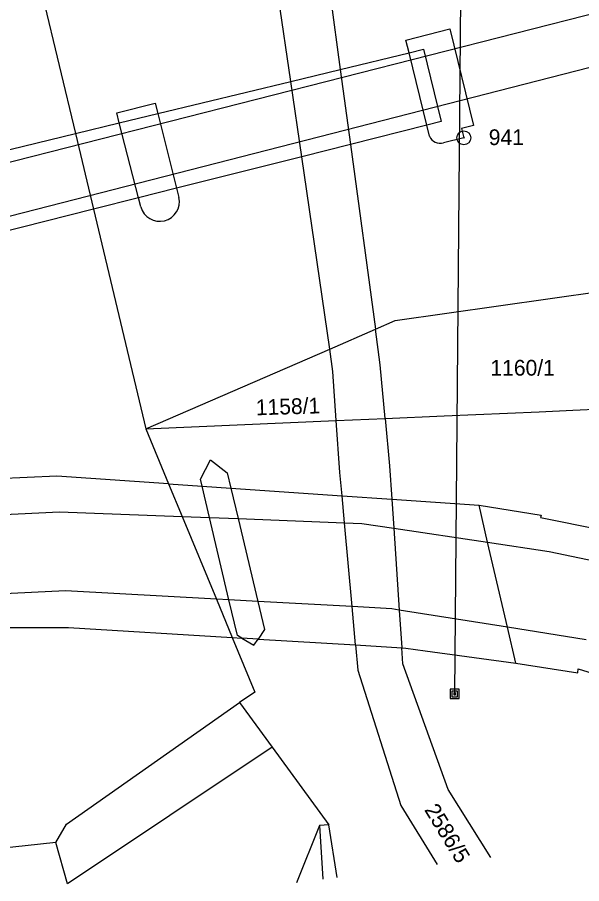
# Model space of a CAD drawing. Extents: x -825057 to -819383, y -1071633 to -1067888.
# Drawn here: x -820385.6 to -820324.7, y -1069652.2 to -1069558.7 of the extents above; entities that cross this region are included whole.
import ezdxf

# ---------------------------------------------------------------- set-up
doc = ezdxf.new("R2010")
doc.units = 0
for name, color, linetype in [('Vrstva 1', 7, 'Continuous'), ('Vrstva 10', 7, 'Continuous'), ('Vrstva 12', 7, 'Continuous'), ('Vrstva 17', 7, 'Continuous'), ('Vrstva 18', 7, 'Continuous'), ('Vrstva 24', 7, 'Continuous'), ('Vrstva 26', 7, 'Continuous'), ('Vrstva 4', 7, 'Continuous')]:
    doc.layers.add(name, color=color, linetype=linetype)

msp = doc.modelspace()

# ---------------------------------------------------------------- linework, layer by layer
at = {"layer": 'Vrstva 1'}
for p, q in [((-820383.05, -1069555.68), (-820379.33, -1069571.23)), ((-820379.33, -1069571.23), (-820377.38, -1069579.39)), ((-820377.38, -1069579.39), (-820371.71, -1069603.12)), ((-820344.82, -1069591.42), (-820319.85, -1069587.87)), ((-820346.95, -1069592.35), (-820344.82, -1069591.42)), ((-820351.88, -1069594.49), (-820346.95, -1069592.35)), ((-820371.71, -1069603.12), (-820351.88, -1069594.49)), ((-820351.53, -1069596.92), (-820351.88, -1069594.49)), ((-820351.17, -1069602.22), (-820351.53, -1069596.92)), ((-820345.9, -1069601.98), (-820339.53, -1069601.7)), ((-820339.53, -1069601.7), (-820329.26, -1069601.25)), ((-820329.26, -1069601.25), (-820325.64, -1069601.09)), ((-820325.64, -1069601.09), (-820322.33, -1069600.95)), ((-820371.71, -1069603.12), (-820351.17, -1069602.22)), ((-820351.17, -1069602.22), (-820345.9, -1069601.98)), ((-820371.71, -1069603.12), (-820369.26, -1069609.05)), ((-820369.26, -1069609.05), (-820367.8, -1069612.57)), ((-820367.8, -1069612.57), (-820364.1, -1069621.49)), ((-820364.1, -1069621.49), (-820362.39, -1069625.64)), ((-820362.39, -1069625.64), (-820359.95, -1069631.52)), ((-820362.39, -1069625.64), (-820361.37, -1069625.7)), ((-820361.37, -1069625.7), (-820360.06, -1069626.46)), ((-820360.06, -1069626.46), (-820359.61, -1069625.81)), ((-820359.61, -1069625.81), (-820349.09, -1069626.44)), ((-820349.09, -1069626.44), (-820348.84, -1069629.16)), ((-820349.09, -1069626.44), (-820344.1, -1069626.74)), ((-820343.98, -1069628.49), (-820344.1, -1069626.74)), ((-820344.1, -1069626.74), (-820343.67, -1069626.77)), ((-820343.67, -1069626.77), (-820341.57, -1069627.06)), ((-820341.57, -1069627.06), (-820331.78, -1069628.42)), ((-820339.09, -1069642.03), (-820343.98, -1069628.49)), ((-820331.78, -1069628.42), (-820325.12, -1069629.44)), ((-820348.84, -1069629.16), (-820344.2, -1069643.76)), ((-820325.12, -1069629.44), (-820325.07, -1069629)), ((-820325.07, -1069629), (-820318.01, -1069631.2)), ((-820359.95, -1069631.52), (-820361.62, -1069632.66)), ((-820361.62, -1069632.66), (-820358.08, -1069637.48)), ((-820358.08, -1069637.48), (-820351.97, -1069645.85)), ((-820334.51, -1069649.38), (-820339.09, -1069642.03)), ((-820344.2, -1069643.76), (-820340.3, -1069650.13)), ((-820353, -1069645.92), (-820355.46, -1069652.12)), ((-820351.97, -1069645.85), (-820353, -1069645.92)), ((-820353, -1069645.92), (-820352.61, -1069651.74)), ((-820351.07, -1069651.54), (-820351.97, -1069645.85))]:
    msp.add_line(p, q, dxfattribs=at)
at = {"layer": 'Vrstva 10'}
for p, q in [((-820272.75, -1069545.33), (-820396.61, -1069576.94)), ((-820395.38, -1069582.43), (-820271.07, -1069550.51))]:
    msp.add_line(p, q, dxfattribs=at)
at = {"layer": 'Vrstva 12'}
msp.add_line((-820337.52, -1069527.18), (-820338.4, -1069631.72), dxfattribs=at)
at = {"layer": 'Vrstva 24'}
for radius in [0.75, 0.0327]:
    msp.add_circle((-820337.41, -1069571.68), radius, dxfattribs=at)
at = {"layer": 'Vrstva 26'}
for points in [[(-820337.9, -1069631.22), (-820338.9, -1069631.22), (-820338.9, -1069632.22), (-820337.9, -1069632.22)], [(-820338.1, -1069631.42), (-820338.7, -1069631.42), (-820338.7, -1069632.02), (-820338.1, -1069632.02)], [(-820338.5, -1069631.82), (-820338.3, -1069631.82), (-820338.3, -1069631.62), (-820338.5, -1069631.62)]]:
    msp.add_lwpolyline(points, close=True, dxfattribs=at)
at = {"layer": 'Vrstva 4'}
for p, q in [((-820356.09, -1069565.59), (-820357.83, -1069553.58)), ((-820352.25, -1069553.13), (-820350.74, -1069564.3)), ((-820343.65, -1069561.13), (-820338.91, -1069559.9)), ((-820338.91, -1069559.9), (-820336.36, -1069570.35)), ((-820343.31, -1069562.5), (-820343.65, -1069561.13)), ((-820343.31, -1069562.5), (-820341.75, -1069562.12)), ((-820341.75, -1069562.12), (-820339.85, -1069569.93)), ((-820350.74, -1069564.3), (-820343.31, -1069562.5)), ((-820341.41, -1069570.33), (-820343.31, -1069562.5)), ((-820356.09, -1069565.59), (-820350.74, -1069564.3)), ((-820350.74, -1069564.3), (-820349.65, -1069572.4)), ((-820370.44, -1069569.07), (-820356.09, -1069565.59)), ((-820354.9, -1069573.73), (-820356.09, -1069565.59)), ((-820374.86, -1069568.99), (-820370.73, -1069567.96)), ((-820370.73, -1069567.96), (-820370.44, -1069569.07)), ((-820374.59, -1069570.08), (-820374.86, -1069568.99)), ((-820374.59, -1069570.08), (-820370.44, -1069569.07)), ((-820370.44, -1069569.07), (-820368.4, -1069577.13)), ((-820379.33, -1069571.23), (-820374.59, -1069570.08)), ((-820372.52, -1069578.17), (-820374.59, -1069570.08)), ((-820341.41, -1069570.33), (-820349.65, -1069572.4)), ((-820339.85, -1069569.93), (-820341.41, -1069570.33)), ((-820341.12, -1069571.51), (-820341.41, -1069570.33)), ((-820336.36, -1069570.35), (-820337.66, -1069570.67)), ((-820337.66, -1069570.67), (-820337.41, -1069571.68)), ((-820396.93, -1069575.49), (-820379.33, -1069571.23)), ((-820337.41, -1069571.68), (-820339.6, -1069572.21)), ((-820349.65, -1069572.4), (-820354.9, -1069573.73)), ((-820349.65, -1069572.4), (-820346.95, -1069592.35)), ((-820354.9, -1069573.73), (-820368.4, -1069577.13)), ((-820351.88, -1069594.49), (-820354.9, -1069573.73)), ((-820368.4, -1069577.13), (-820372.52, -1069578.17)), ((-820368.4, -1069577.13), (-820368.15, -1069578.12)), ((-820372.52, -1069578.17), (-820377.38, -1069579.39)), ((-820372.27, -1069579.14), (-820372.52, -1069578.17)), ((-820377.38, -1069579.39), (-820395.06, -1069583.85)), ((-820346.43, -1069596.21), (-820346.95, -1069592.35)), ((-820345.9, -1069601.98), (-820346.43, -1069596.21)), ((-820350.78, -1069607.83), (-820351.17, -1069602.22)), ((-820345.9, -1069601.98), (-820345.43, -1069607.09)), ((-820365.82, -1069608.54), (-820364.76, -1069606.46)), ((-820364.76, -1069606.46), (-820362.94, -1069607.85)), ((-820345.43, -1069607.09), (-820345.19, -1069610.7)), ((-820381.32, -1069608.22), (-820389.54, -1069608.56)), ((-820369.26, -1069609.05), (-820381.32, -1069608.22)), ((-820362.94, -1069607.85), (-820362.54, -1069609.51)), ((-820350.55, -1069610.33), (-820350.78, -1069607.83)), ((-820369.26, -1069609.05), (-820365.64, -1069609.3)), ((-820365.64, -1069609.3), (-820365.82, -1069608.54)), ((-820365.64, -1069609.3), (-820362.54, -1069609.51)), ((-820364.84, -1069612.68), (-820365.64, -1069609.3)), ((-820362.54, -1069609.51), (-820350.55, -1069610.33)), ((-820362.54, -1069609.51), (-820361.76, -1069612.8)), ((-820350.55, -1069610.33), (-820345.19, -1069610.7)), ((-820350.29, -1069613.25), (-820350.55, -1069610.33)), ((-820345.19, -1069610.7), (-820335.77, -1069611.35)), ((-820345.19, -1069610.7), (-820344.97, -1069613.83)), ((-820335.77, -1069611.35), (-820329.07, -1069612.42)), ((-820334.84, -1069615.35), (-820335.77, -1069611.35)), ((-820389.09, -1069612.47), (-820381.03, -1069612.05)), ((-820381.03, -1069612.05), (-820367.8, -1069612.57)), ((-820367.8, -1069612.57), (-820364.84, -1069612.68)), ((-820364.84, -1069612.68), (-820361.76, -1069612.8)), ((-820362.75, -1069621.57), (-820364.84, -1069612.68)), ((-820361.76, -1069612.8), (-820350.29, -1069613.25)), ((-820361.76, -1069612.8), (-820359.62, -1069621.74)), ((-820329.07, -1069612.42), (-820329.13, -1069612.66)), ((-820329.13, -1069612.66), (-820321.04, -1069614.33)), ((-820350.29, -1069613.25), (-820348.4, -1069613.32)), ((-820349.46, -1069622.3), (-820350.29, -1069613.25)), ((-820348.4, -1069613.32), (-820344.97, -1069613.83)), ((-820344.97, -1069613.83), (-820334.84, -1069615.35)), ((-820344.97, -1069613.83), (-820344.37, -1069622.67)), ((-820334.84, -1069615.35), (-820328.21, -1069616.34)), ((-820332.69, -1069624.52), (-820334.84, -1069615.35)), ((-820328.21, -1069616.34), (-820321.95, -1069617.67)), ((-820380.38, -1069620.59), (-820388.97, -1069621)), ((-820364.1, -1069621.49), (-820380.38, -1069620.59)), ((-820362.75, -1069621.57), (-820364.1, -1069621.49)), ((-820359.62, -1069621.74), (-820362.75, -1069621.57)), ((-820361.84, -1069625.43), (-820362.75, -1069621.57)), ((-820349.46, -1069622.3), (-820359.62, -1069621.74)), ((-820359.62, -1069621.74), (-820358.9, -1069624.77)), ((-820345.16, -1069622.54), (-820349.46, -1069622.3)), ((-820349.09, -1069626.44), (-820349.46, -1069622.3)), ((-820344.37, -1069622.67), (-820345.16, -1069622.54)), ((-820332.69, -1069624.52), (-820344.37, -1069622.67)), ((-820344.37, -1069622.67), (-820344.1, -1069626.74)), ((-820388.91, -1069624.57), (-820380.08, -1069624.57)), ((-820380.08, -1069624.57), (-820362.39, -1069625.64)), ((-820358.9, -1069624.77), (-820359.61, -1069625.81)), ((-820324.21, -1069625.87), (-820332.69, -1069624.52)), ((-820331.78, -1069628.42), (-820332.69, -1069624.52)), ((-820361.37, -1069625.7), (-820361.84, -1069625.43)), ((-820359.61, -1069625.81), (-820361.37, -1069625.7)), ((-820380.27, -1069645.78), (-820361.62, -1069632.66)), ((-820358.08, -1069637.48), (-820380.19, -1069652.21)), ((-820381.43, -1069647.77), (-820380.27, -1069645.78)), ((-820381.43, -1069647.77), (-820389.1, -1069648.61)), ((-820380.19, -1069652.21), (-820381.43, -1069647.77))]:
    msp.add_line(p, q, dxfattribs=at)
for centre, radius, start, end in [((-820339.979, -1069571.033), 1.236, 202.68027, 287.86511), ((-820370.225, -1069578.568), 2.123, 195.62703, 12.18353)]:
    msp.add_arc(centre, radius, start, end, dxfattribs=at)

# ---------------------------------------------------------------- texts
at = {"layer": 'Vrstva 17'}
msp.add_text('941', height=1.7, dxfattribs=at).set_placement((-820334.715, -1069572.47))
at = {"layer": 'Vrstva 18'}
msp.add_text('1160/1', height=1.7, dxfattribs=at).set_placement((-820334.54, -1069597.36))
for s, rotation, p in [('1158/1', 1.8, (-820359.83, -1069601.647)), ('2586/5', 301.5, (-820341.72, -1069644.233))]:
    msp.add_text(s, height=1.7, rotation=rotation, dxfattribs=at).set_placement(p)

doc.saveas('drawing.dxf')
